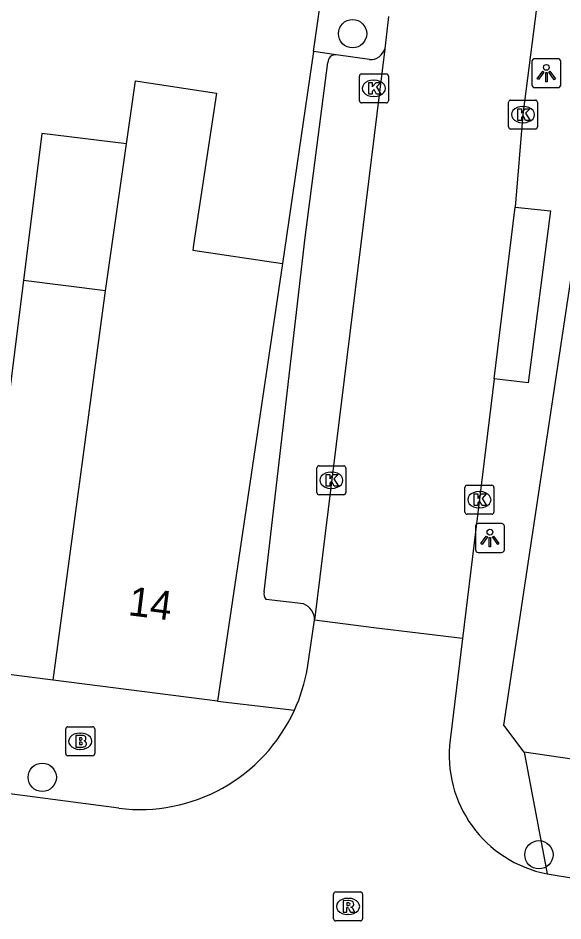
# Model space of a CAD drawing. Extents: x 161696 to 162377, y 380761 to 381673.
# Drawn here: x 162238.23 to 162257.04, y 381379.16 to 381410.33 of the extents above; entities that cross this region are included whole.
import ezdxf

# ---------------------------------------------------------------- set-up
doc = ezdxf.new("R2010")
doc.units = 0
for name, color, linetype in [('IMGEO_Boom', 7, 'Continuous'), ('IMGEO_Brandkraan', 7, 'Continuous'), ('IMGEO_Groenvoorziening', 7, 'Continuous'), ('IMGEO_Kolk', 7, 'Continuous'), ('IMGEO_Lichtpunt', 7, 'Continuous'), ('IMGEO_Pand', 7, 'Continuous'), ('IMGEO_Pand_nummerreeks', 7, 'Continuous'), ('IMGEO_Parkeervlak_open', 7, 'Continuous'), ('IMGEO_Rijbaan_lokaal_open', 7, 'Continuous'), ('IMGEO_Rioolput', 7, 'Continuous'), ('IMGEO_Voetpad_open', 7, 'Continuous')]:
    doc.layers.add(name, color=color, linetype=linetype)

msp = doc.modelspace()

# ---------------------------------------------------------------- linework, layer by layer
at = {"layer": 'IMGEO_Boom'}
for centre in [(162249.778, 381409.792), (162239.064, 381384.12), (162256.21, 381381.446)]:
    msp.add_circle(centre, 0.489, dxfattribs=at)
at = {"layer": 'IMGEO_Brandkraan'}
for p, q in [((162239.875, 381384.938), (162239.875, 381385.79)), ((162239.95, 381385.864), (162240.802, 381385.864)), ((162240.876, 381385.79), (162240.876, 381384.938)), ((162240.363, 381385.644), (162240.388, 381385.644)), ((162240.802, 381384.864), (162239.95, 381384.864)), ((162240.386, 381385.084), (162240.361, 381385.084))]:
    msp.add_line(p, q, dxfattribs=at)
for points in [[(162239.875, 381384.938), (162239.875, 381385.79)], [(162239.95, 381385.864), (162240.802, 381385.864)], [(162240.876, 381385.79), (162240.876, 381384.938)], [(162240.223, 381385.564), (162240.223, 381385.164), (162240.436, 381385.164)], [(162240.454, 381385.564), (162240.223, 381385.564)], [(162240.402, 381385.483), (162240.348, 381385.483), (162240.348, 381385.407)], [(162240.348, 381385.407), (162240.401, 381385.407)], [(162240.41, 381385.331), (162240.348, 381385.331), (162240.348, 381385.25)], [(162240.348, 381385.25), (162240.41, 381385.25)], [(162240.802, 381384.864), (162239.95, 381384.864)]]:
    msp.add_lwpolyline(points, dxfattribs=at)
for centre, radius, start, end in [((162239.952, 381385.788), 0.0765, 91.552, 178.448), ((162239.952, 381385.788), 0.0765, 91.552, 178.448), ((162240.8, 381385.788), 0.0765, 1.552, 88.448), ((162240.8, 381385.788), 0.0765, 1.552, 88.448), ((162240.403, 381385.445), 0.0379, 267.8285, 90.9355), ((162240.458, 381385.419), 0.145, 59.4692, 91.5367), ((162240.483, 381385.466), 0.0922, 285.5137, 58.1501), ((162240.411, 381385.29), 0.0404, 269.8759, 90.5077), ((162240.442, 381385.415), 0.251, 268.6676, 293.5347), ((162240.488, 381385.274), 0.105, 301.3115, 78.989), ((162239.952, 381384.94), 0.0765, 181.552, 268.448), ((162239.952, 381384.94), 0.0765, 181.552, 268.448), ((162240.8, 381384.94), 0.0765, 271.552, 358.448), ((162240.8, 381384.94), 0.0765, 271.552, 358.448)]:
    msp.add_arc(centre, radius, start, end, dxfattribs=at)
for centre, major_axis, ratio, start_param, end_param in [((162240.362, 381385.364), (-0.387, 0.002), 0.722429, 4.712389, 7.853982), ((162240.387, 381385.364), (-0.39, 0.002), 0.717154, 1.570796, 4.712389)]:
    msp.add_ellipse(centre, major_axis=major_axis, ratio=ratio, start_param=start_param, end_param=end_param, dxfattribs=at)
at = {"layer": 'IMGEO_Groenvoorziening'}
msp.add_lwpolyline([(162248.429, 381409.181), (162248.652, 381410.706)], dxfattribs=at)
at = {"layer": 'IMGEO_Kolk'}
for p, q in [((162250.013, 381407.479), (162250.013, 381408.331)), ((162250.088, 381408.405), (162250.94, 381408.405)), ((162251.014, 381408.331), (162251.014, 381407.479)), ((162250.501, 381408.185), (162250.526, 381408.185)), ((162250.524, 381407.625), (162250.499, 381407.625)), ((162250.94, 381407.405), (162250.088, 381407.405)), ((162255.16, 381406.573), (162255.16, 381407.425)), ((162255.235, 381407.499), (162256.087, 381407.499)), ((162255.648, 381407.279), (162255.673, 381407.279)), ((162256.161, 381407.425), (162256.161, 381406.573)), ((162255.671, 381406.719), (162255.646, 381406.719)), ((162256.087, 381406.499), (162255.235, 381406.499)), ((162248.619, 381394.875), (162249.471, 381394.875)), ((162248.544, 381393.949), (162248.544, 381394.801)), ((162249.032, 381394.655), (162249.057, 381394.655)), ((162249.545, 381394.801), (162249.545, 381393.949)), ((162253.73, 381394.202), (162254.582, 381394.202)), ((162249.471, 381393.875), (162248.619, 381393.875)), ((162249.055, 381394.095), (162249.03, 381394.095)), ((162253.655, 381393.276), (162253.655, 381394.128)), ((162254.143, 381393.982), (162254.168, 381393.982)), ((162254.656, 381394.128), (162254.656, 381393.276)), ((162254.166, 381393.422), (162254.141, 381393.422)), ((162254.582, 381393.202), (162253.73, 381393.202))]:
    msp.add_line(p, q, dxfattribs=at)
for points in [[(162250.013, 381407.479), (162250.013, 381408.331)], [(162250.088, 381408.405), (162250.94, 381408.405)], [(162251.014, 381408.331), (162251.014, 381407.479)], [(162250.334, 381408.105), (162250.457, 381408.105), (162250.457, 381407.954), (162250.587, 381408.105), (162250.751, 381408.105), (162250.605, 381407.954), (162250.758, 381407.705), (162250.606, 381407.705), (162250.521, 381407.869), (162250.457, 381407.802), (162250.457, 381407.705), (162250.334, 381407.705), (162250.334, 381408.105)], [(162250.94, 381407.405), (162250.088, 381407.405)], [(162255.16, 381406.573), (162255.16, 381407.425)], [(162255.235, 381407.499), (162256.087, 381407.499)], [(162256.161, 381407.425), (162256.161, 381406.573)], [(162255.481, 381407.199), (162255.604, 381407.199), (162255.604, 381407.048), (162255.734, 381407.199), (162255.898, 381407.199), (162255.752, 381407.048), (162255.905, 381406.799), (162255.753, 381406.799), (162255.668, 381406.963), (162255.604, 381406.896), (162255.604, 381406.799), (162255.481, 381406.799), (162255.481, 381407.199)], [(162256.087, 381406.499), (162255.235, 381406.499)], [(162248.619, 381394.875), (162249.471, 381394.875)], [(162248.544, 381393.949), (162248.544, 381394.801)], [(162248.865, 381394.575), (162248.988, 381394.575), (162248.988, 381394.424), (162249.118, 381394.575), (162249.282, 381394.575), (162249.136, 381394.424), (162249.289, 381394.175), (162249.137, 381394.175), (162249.052, 381394.339), (162248.988, 381394.272), (162248.988, 381394.175), (162248.865, 381394.175), (162248.865, 381394.575)], [(162249.545, 381394.801), (162249.545, 381393.949)], [(162253.73, 381394.202), (162254.582, 381394.202)], [(162249.471, 381393.875), (162248.619, 381393.875)], [(162253.655, 381393.276), (162253.655, 381394.128)], [(162253.976, 381393.902), (162254.099, 381393.902), (162254.099, 381393.751), (162254.229, 381393.902), (162254.393, 381393.902), (162254.247, 381393.751), (162254.4, 381393.502), (162254.248, 381393.502), (162254.163, 381393.666), (162254.099, 381393.599), (162254.099, 381393.502), (162253.976, 381393.502), (162253.976, 381393.902)], [(162254.656, 381394.128), (162254.656, 381393.276)], [(162254.582, 381393.202), (162253.73, 381393.202)]]:
    msp.add_lwpolyline(points, dxfattribs=at)
for centre, start, end in [((162250.09, 381408.329), 91.552, 178.448), ((162250.09, 381408.329), 91.552, 178.448), ((162250.938, 381408.329), 1.552, 88.448), ((162250.938, 381408.329), 1.552, 88.448), ((162250.09, 381407.481), 181.552, 268.448), ((162250.09, 381407.481), 181.552, 268.448), ((162250.938, 381407.481), 271.552, 358.448), ((162250.938, 381407.481), 271.552, 358.448), ((162255.237, 381407.423), 91.552, 178.448), ((162255.237, 381407.423), 91.552, 178.448), ((162256.085, 381407.423), 1.552, 88.448), ((162256.085, 381407.423), 1.552, 88.448), ((162255.237, 381406.575), 181.552, 268.448), ((162255.237, 381406.575), 181.552, 268.448), ((162256.085, 381406.575), 271.552, 358.448), ((162256.085, 381406.575), 271.552, 358.448), ((162248.621, 381394.799), 91.552, 178.448), ((162248.621, 381394.799), 91.552, 178.448), ((162249.469, 381394.799), 1.552, 88.448), ((162249.469, 381394.799), 1.552, 88.448), ((162253.732, 381394.126), 91.552, 178.448), ((162253.732, 381394.126), 91.552, 178.448), ((162254.58, 381394.126), 1.552, 88.448), ((162254.58, 381394.126), 1.552, 88.448), ((162248.621, 381393.951), 181.552, 268.448), ((162248.621, 381393.951), 181.552, 268.448), ((162249.469, 381393.951), 271.552, 358.448), ((162249.469, 381393.951), 271.552, 358.448), ((162253.732, 381393.278), 181.552, 268.448), ((162253.732, 381393.278), 181.552, 268.448), ((162254.58, 381393.278), 271.552, 358.448), ((162254.58, 381393.278), 271.552, 358.448)]:
    msp.add_arc(centre, 0.0765, start, end, dxfattribs=at)
for centre, major_axis, ratio, start_param, end_param in [((162250.5, 381407.905), (-0.387, 0.002), 0.722429, 4.712389, 7.853982), ((162250.525, 381407.905), (-0.39, 0.002), 0.717154, 1.570796, 4.712389), ((162255.647, 381406.999), (-0.387, 0.002), 0.722429, 4.712389, 7.853982), ((162255.672, 381406.999), (-0.39, 0.002), 0.717154, 1.570796, 4.712389), ((162249.031, 381394.375), (-0.387, 0.002), 0.722429, 4.712389, 7.853982), ((162249.056, 381394.375), (-0.39, 0.002), 0.717154, 1.570796, 4.712389), ((162254.142, 381393.702), (-0.387, 0.002), 0.722429, 4.712389, 7.853982), ((162254.167, 381393.702), (-0.39, 0.002), 0.717154, 1.570796, 4.712389)]:
    msp.add_ellipse(centre, major_axis=major_axis, ratio=ratio, start_param=start_param, end_param=end_param, dxfattribs=at)
at = {"layer": 'IMGEO_Lichtpunt'}
for p, q in [((162255.968, 381408.832), (162255.968, 381408.025)), ((162255.968, 381408.832), (162255.968, 381408.025)), ((162256.87, 381408.927), (162256.062, 381408.927)), ((162256.87, 381408.927), (162256.062, 381408.927)), ((162256.964, 381408.025), (162256.964, 381408.832)), ((162256.964, 381408.025), (162256.964, 381408.832)), ((162256.062, 381407.931), (162256.87, 381407.931)), ((162256.062, 381407.931), (162256.87, 381407.931)), ((162254.021, 381392.786), (162254.021, 381391.979)), ((162254.021, 381392.786), (162254.021, 381391.979)), ((162254.923, 381392.881), (162254.115, 381392.881)), ((162254.923, 381392.881), (162254.115, 381392.881)), ((162255.017, 381391.979), (162255.017, 381392.786)), ((162255.017, 381391.979), (162255.017, 381392.786)), ((162254.115, 381391.885), (162254.923, 381391.885)), ((162254.115, 381391.885), (162254.923, 381391.885))]:
    msp.add_line(p, q, dxfattribs=at)
for points in [[(162256.342, 381408.496), (162256.381, 381408.468), (162256.193, 381408.206), (162256.155, 381408.233), (162256.342, 381408.496)], [(162256.444, 381408.448), (162256.491, 381408.448), (162256.491, 381408.126), (162256.444, 381408.126), (162256.444, 381408.448)], [(162256.554, 381408.468), (162256.592, 381408.495), (162256.779, 381408.233), (162256.74, 381408.205), (162256.554, 381408.468)], [(162254.395, 381392.45), (162254.434, 381392.422), (162254.246, 381392.16), (162254.208, 381392.187), (162254.395, 381392.45)], [(162254.497, 381392.402), (162254.544, 381392.402), (162254.544, 381392.08), (162254.497, 381392.08), (162254.497, 381392.402)], [(162254.607, 381392.422), (162254.645, 381392.449), (162254.832, 381392.187), (162254.793, 381392.159), (162254.607, 381392.422)]]:
    msp.add_lwpolyline(points, dxfattribs=at)
for centre in [(162256.467, 381408.63), (162254.52, 381392.584)]:
    msp.add_circle(centre, 0.0994, dxfattribs=at)
for centre, start, end in [((162256.062, 381408.832), 90, 180), ((162256.062, 381408.832), 90, 180), ((162256.87, 381408.832), 0, 90), ((162256.87, 381408.832), 0, 90), ((162256.062, 381408.025), 180, 270), ((162256.062, 381408.025), 180, 270), ((162256.87, 381408.025), 270, 0), ((162256.87, 381408.025), 270, 360), ((162254.115, 381392.786), 90, 180), ((162254.115, 381392.786), 90, 180), ((162254.923, 381392.786), 0, 90), ((162254.923, 381392.786), 0, 90), ((162254.115, 381391.979), 180, 270), ((162254.115, 381391.979), 180, 270), ((162254.923, 381391.979), 270, 0), ((162254.923, 381391.979), 270, 360)]:
    msp.add_arc(centre, 0.0946, start, end, dxfattribs=at)
at = {"layer": 'IMGEO_Pand'}
for points in [[(162241.974, 381405.985), (162242.288, 381408.161), (162245.077, 381407.741), (162244.288, 381402.5), (162244.26, 381402.314), (162247.361, 381401.854)], [(162241.974, 381405.985), (162239.051, 381406.352), (162238.417, 381401.273)], [(162241.243, 381400.918), (162241.974, 381405.985)], [(162247.361, 381401.854), (162245.117, 381386.751)], [(162255.7, 381384.988), (162255.002, 381385.924), (162257.403, 381401.904)], [(162238.417, 381401.273), (162237.717, 381395.664), (162235.124, 381395.988)], [(162241.243, 381400.918), (162238.417, 381401.273)], [(162239.444, 381387.471), (162241.243, 381400.918)], [(162239.444, 381387.471), (162239.261, 381387.494), (162234.136, 381388.149)], [(162245.117, 381386.751), (162239.444, 381387.471)], [(162261.93, 381384.074), (162261.274, 381384.169), (162255.7, 381384.988)]]:
    msp.add_lwpolyline(points, dxfattribs=at)
at = {"layer": 'IMGEO_Parkeervlak_open'}
msp.add_lwpolyline([(162250.366, 381408.896), (162249.212, 381409.059)], dxfattribs=at)
msp.add_arc((162250.391, 381409.412), 0.516, 267.2384, 344.2925, dxfattribs=at)
at = {"layer": 'IMGEO_Rijbaan_lokaal_open'}
for points in [[(162258.921, 381432.414), (162258.477, 381428.947), (162255.661, 381406.999), (162255.387, 381403.805)], [(162251.016, 381410.383), (162250.888, 381409.272)], [(162250.888, 381409.272), (162248.466, 381389.551)], [(162254.667, 381397.876), (162255.387, 381403.805)], [(162254.667, 381397.876), (162253.57, 381388.915)], [(162248.219, 381387.898), (162248.466, 381389.551)], [(162253.57, 381388.915), (162250.507, 381389.278), (162248.466, 381389.551)], [(162253.57, 381388.915), (162253.142, 381385.415)], [(162241.704, 381383.054), (162237.848, 381383.556)], [(162256.494, 381380.788), (162257.544, 381380.619)]]:
    msp.add_lwpolyline(points, dxfattribs=at)
for centre, radius, start, end in [((162242.496, 381388.86), 5.804, 335.294, 350.462), ((162242.433, 381388.875), 5.867, 262.859, 335.4106), ((162257.297, 381384.897), 4.187, 172.8956, 258.9468)]:
    msp.add_arc(centre, radius, start, end, dxfattribs=at)
at = {"layer": 'IMGEO_Rioolput'}
for p, q in [((162249.196, 381380.162), (162250.048, 381380.162)), ((162249.121, 381379.236), (162249.121, 381380.088)), ((162249.609, 381379.942), (162249.634, 381379.942)), ((162250.122, 381380.088), (162250.122, 381379.236)), ((162249.632, 381379.382), (162249.607, 381379.382)), ((162250.048, 381379.162), (162249.196, 381379.162))]:
    msp.add_line(p, q, dxfattribs=at)
for points in [[(162249.196, 381380.162), (162250.048, 381380.162)], [(162249.121, 381379.236), (162249.121, 381380.088)], [(162249.71, 381379.86), (162249.458, 381379.862), (162249.458, 381379.462)], [(162250.122, 381380.088), (162250.122, 381379.236)], [(162249.458, 381379.462), (162249.582, 381379.462), (162249.582, 381379.624), (162249.593, 381379.624)], [(162249.636, 381379.781), (162249.582, 381379.781), (162249.582, 381379.7)], [(162249.582, 381379.7), (162249.634, 381379.7)], [(162249.64, 381379.595), (162249.711, 381379.462), (162249.851, 381379.462), (162249.786, 381379.588)], [(162250.048, 381379.162), (162249.196, 381379.162)]]:
    msp.add_lwpolyline(points, dxfattribs=at)
for centre, radius, start, end in [((162249.198, 381380.086), 0.0765, 91.552, 178.448), ((162249.198, 381380.086), 0.0765, 91.552, 178.448), ((162250.046, 381380.086), 0.0765, 1.552, 88.448), ((162250.046, 381380.086), 0.0765, 1.552, 88.448), ((162249.709, 381379.75), 0.109, 350.3612, 89.416), ((162249.592, 381379.571), 0.0533, 26.0293, 88.6989), ((162249.618, 381379.889), 0.19, 274.7715, 282.9687), ((162249.642, 381379.685), 0.0964, 77.0061, 93.1865), ((162249.656, 381379.742), 0.0378, 276.6634, 79.6772), ((162249.707, 381379.75), 0.112, 277.5842, 350.9817), ((162249.691, 381379.535), 0.108, 29.5134, 73.7905), ((162249.198, 381379.238), 0.0765, 181.552, 268.448), ((162249.198, 381379.238), 0.0765, 181.552, 268.448), ((162250.046, 381379.238), 0.0765, 271.552, 358.448), ((162250.046, 381379.238), 0.0765, 271.552, 358.448)]:
    msp.add_arc(centre, radius, start, end, dxfattribs=at)
for centre, major_axis, ratio, start_param, end_param in [((162249.608, 381379.662), (-0.387, 0.002), 0.722429, 4.712389, 7.853982), ((162249.633, 381379.662), (-0.39, 0.002), 0.717154, 1.570796, 4.712389)]:
    msp.add_ellipse(centre, major_axis=major_axis, ratio=ratio, start_param=start_param, end_param=end_param, dxfattribs=at)
at = {"layer": 'IMGEO_Voetpad_open'}
for points in [[(162248.429, 381409.181), (162247.361, 381401.854)], [(162249.212, 381409.059), (162248.429, 381409.181)], [(162246.721, 381390.52), (162248.14, 381402.755), (162248.927, 381408.795)], [(162255.387, 381403.805), (162256.607, 381403.682), (162255.843, 381397.741), (162254.667, 381397.876)], [(162248.079, 381390.104), (162246.791, 381390.259)], [(162245.117, 381386.751), (162247.768, 381386.434)], [(162255.7, 381384.988), (162256.494, 381380.788)]]:
    msp.add_lwpolyline(points, dxfattribs=at)
for centre, radius, start, end in [((162249.181, 381408.807), 0.254, 82.9864, 182.6325), ((162247.005, 381390.456), 0.291, 167.3273, 222.6995), ((162247.897, 381389.564), 0.57, 358.6519, 71.3182)]:
    msp.add_arc(centre, radius, start, end, dxfattribs=at)

# ---------------------------------------------------------------- texts
at = {"layer": 'IMGEO_Pand_nummerreeks'}
msp.add_text('14', height=1, rotation=352.8266, dxfattribs=at).set_placement((162242.003, 381389.721))

doc.saveas('drawing.dxf')
